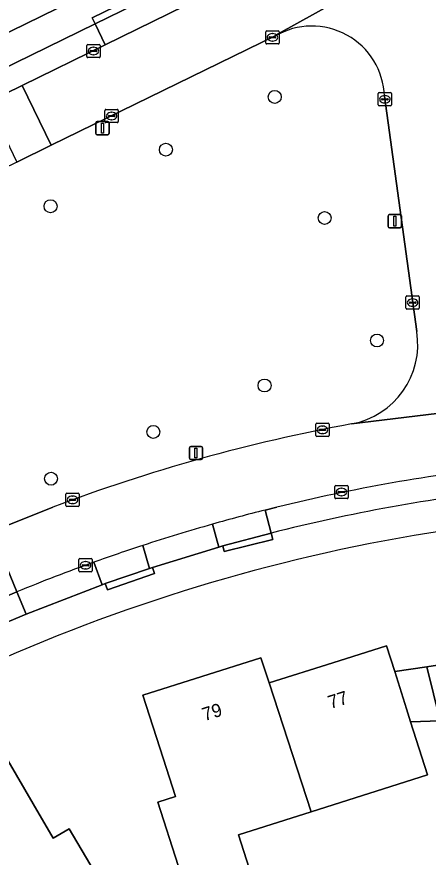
# Model space of a CAD drawing. Extents: x 160455 to 162082, y 388339 to 389736.
# Drawn here: x 161185.5 to 161216.5, y 388473.6 to 388537 of the extents above; entities that cross this region are included whole.
import ezdxf

# ---------------------------------------------------------------- set-up
doc = ezdxf.new("R2010")
doc.units = 0
for name, color, linetype in [('IMGEO_Boom', 7, 'Continuous'), ('IMGEO_Erf', 7, 'Continuous'), ('IMGEO_Groenvoorziening', 7, 'Continuous'), ('IMGEO_Kolk', 7, 'Continuous'), ('IMGEO_Lichtmast', 7, 'Continuous'), ('IMGEO_Pand', 7, 'Continuous'), ('IMGEO_Pand_nummerreeks', 7, 'Continuous'), ('IMGEO_Parkeervlak_open', 7, 'Continuous'), ('IMGEO_Rijbaan_lokaal_open', 7, 'Continuous'), ('IMGEO_Voetpad_open', 7, 'Continuous')]:
    doc.layers.add(name, color=color, linetype=linetype)

msp = doc.modelspace()

# ---------------------------------------------------------------- linework, layer by layer
at = {"layer": 'IMGEO_Boom'}
for centre in [(161204.917, 388530.948), (161196.712, 388526.965), (161188.015, 388522.7), (161208.68, 388521.812), (161212.626, 388512.57), (161204.151, 388509.178), (161195.764, 388505.68), (161188.05, 388502.144)]:
    msp.add_circle(centre, 0.489, dxfattribs=at)
at = {"layer": 'IMGEO_Erf'}
for points in [[(161145.1, 388516.373), (161158.897, 388523.139), (161235.077, 388560.416), (161235.97, 388563.018), (161226.878, 388581.857), (161219.055, 388597.624)], [(161197.628, 388472.977), (161196.11, 388477.741), (161197.443, 388478.166), (161196.493, 388481.058), (161194.985, 388485.825), (161203.867, 388488.634), (161204.485, 388486.741), (161209.303, 388488.268), (161213.34, 388489.548), (161213.959, 388487.595), (161216.39, 388487.962), (161218.824, 388488.33)], [(161217.399, 388483.881), (161215.161, 388483.802), (161216.422, 388479.809), (161207.659, 388477.017), (161202.191, 388475.275), (161203.814, 388470.182)]]:
    msp.add_lwpolyline(points, dxfattribs=at)
msp.add_lwpolyline([(161174.204, 388455.777), (161172.335, 388458.184), (161174.603, 388459.51), (161172.037, 388463.9), (161171.31, 388465.143), (161172.518, 388465.849), (161168.475, 388472.765), (161176.326, 388477.357), (161184.174, 388481.946), (161186.698, 388477.63), (161188.22, 388475.04), (161189.429, 388475.746), (161191.953, 388471.43), (161194.249, 388467.503), (161189.895, 388464.953), (161187.195, 388469.571), (161182.49, 388466.82), (161177.786, 388464.069), (161180.486, 388459.451)], close=True, dxfattribs=at)
msp.add_arc((161238.162, 388365.537), 134.266, 96.39138, 127.00008, dxfattribs=at)
at = {"layer": 'IMGEO_Groenvoorziening'}
for points in [[(161204.951, 388535.544), (161188.072, 388527.303), (161185.466, 388526.031), (161149.819, 388508.627)], [(161215.625, 388513.242), (161213.18, 388530.999)], [(161180.284, 388496.721), (161181.055, 388497.068), (161183.578, 388498.163), (161188.178, 388500)]]:
    msp.add_lwpolyline(points, dxfattribs=at)
for centre, radius, start, end in [((161207.714, 388530.825), 5.468, 1.82313, 120.35182), ((161209.598, 388512.282), 6.103, 280.36522, 9.04661), ((161234.541, 388377.249), 131.215, 100.47016, 110.69141)]:
    msp.add_arc(centre, radius, start, end, dxfattribs=at)
at = {"layer": 'IMGEO_Kolk'}
for p, q in [((161204.243, 388535.011), (161204.243, 388535.863)), ((161204.318, 388535.937), (161205.17, 388535.937)), ((161205.244, 388535.863), (161205.244, 388535.011)), ((161204.502, 388535.431), (161204.502, 388535.443)), ((161204.94, 388535.394), (161204.542, 388535.394)), ((161204.545, 388535.48), (161204.943, 388535.48)), ((161204.731, 388535.717), (161204.756, 388535.717)), ((161204.986, 388535.443), (161204.986, 388535.431)), ((161190.751, 388533.981), (161190.751, 388534.833)), ((161190.826, 388534.907), (161191.678, 388534.907)), ((161191.239, 388534.687), (161191.264, 388534.687)), ((161191.752, 388534.833), (161191.752, 388533.981)), ((161205.17, 388534.937), (161204.318, 388534.937)), ((161204.754, 388535.157), (161204.729, 388535.157)), ((161191.678, 388533.907), (161190.826, 388533.907)), ((161191.01, 388534.401), (161191.01, 388534.413)), ((161191.448, 388534.364), (161191.05, 388534.364)), ((161191.053, 388534.45), (161191.451, 388534.45)), ((161191.262, 388534.127), (161191.237, 388534.127)), ((161191.494, 388534.413), (161191.494, 388534.401)), ((161212.717, 388530.342), (161212.717, 388531.194)), ((161212.792, 388531.268), (161213.644, 388531.268)), ((161212.976, 388530.762), (161212.976, 388530.774)), ((161213.019, 388530.811), (161213.417, 388530.811)), ((161213.205, 388531.048), (161213.23, 388531.048)), ((161213.46, 388530.774), (161213.46, 388530.762)), ((161213.718, 388531.194), (161213.718, 388530.342)), ((161213.644, 388530.268), (161212.792, 388530.268)), ((161213.414, 388530.725), (161213.016, 388530.725)), ((161213.228, 388530.488), (161213.203, 388530.488)), ((161192.12, 388529.079), (161192.12, 388529.931)), ((161192.195, 388530.005), (161193.047, 388530.005)), ((161192.379, 388529.499), (161192.379, 388529.511)), ((161192.817, 388529.462), (161192.419, 388529.462)), ((161192.422, 388529.548), (161192.82, 388529.548)), ((161192.608, 388529.785), (161192.633, 388529.785)), ((161192.863, 388529.511), (161192.863, 388529.499)), ((161193.121, 388529.931), (161193.121, 388529.079)), ((161193.047, 388529.005), (161192.195, 388529.005)), ((161192.631, 388529.225), (161192.606, 388529.225)), ((161214.812, 388515.004), (161214.812, 388515.856)), ((161214.887, 388515.93), (161215.739, 388515.93)), ((161215.3, 388515.71), (161215.325, 388515.71)), ((161215.813, 388515.856), (161215.813, 388515.004)), ((161215.739, 388514.93), (161214.887, 388514.93)), ((161215.071, 388515.424), (161215.071, 388515.436)), ((161215.509, 388515.387), (161215.111, 388515.387)), ((161215.114, 388515.473), (161215.512, 388515.473)), ((161215.323, 388515.15), (161215.298, 388515.15)), ((161215.555, 388515.436), (161215.555, 388515.424)), ((161208.016, 388505.404), (161208.016, 388506.256)), ((161208.091, 388506.33), (161208.943, 388506.33)), ((161208.504, 388506.11), (161208.529, 388506.11)), ((161209.017, 388506.256), (161209.017, 388505.404)), ((161208.275, 388505.824), (161208.275, 388505.836)), ((161208.713, 388505.787), (161208.315, 388505.787)), ((161208.318, 388505.873), (161208.716, 388505.873)), ((161208.527, 388505.55), (161208.502, 388505.55)), ((161208.759, 388505.836), (161208.759, 388505.824)), ((161208.943, 388505.33), (161208.091, 388505.33)), ((161209.446, 388500.717), (161209.446, 388501.569)), ((161209.521, 388501.643), (161210.373, 388501.643)), ((161210.447, 388501.569), (161210.447, 388500.717)), ((161189.174, 388500.129), (161189.174, 388500.981)), ((161189.249, 388501.055), (161190.101, 388501.055)), ((161190.175, 388500.981), (161190.175, 388500.129)), ((161209.705, 388501.137), (161209.705, 388501.149)), ((161210.143, 388501.1), (161209.745, 388501.1)), ((161209.748, 388501.186), (161210.146, 388501.186)), ((161209.934, 388501.423), (161209.959, 388501.423)), ((161210.189, 388501.149), (161210.189, 388501.137)), ((161189.433, 388500.549), (161189.433, 388500.561)), ((161189.871, 388500.512), (161189.473, 388500.512)), ((161189.476, 388500.598), (161189.874, 388500.598)), ((161189.662, 388500.835), (161189.687, 388500.835)), ((161189.917, 388500.561), (161189.917, 388500.549)), ((161210.373, 388500.643), (161209.521, 388500.643)), ((161209.957, 388500.863), (161209.932, 388500.863)), ((161190.101, 388500.055), (161189.249, 388500.055)), ((161189.685, 388500.275), (161189.66, 388500.275)), ((161190.155, 388495.191), (161190.155, 388496.043)), ((161190.23, 388496.117), (161191.082, 388496.117)), ((161190.643, 388495.897), (161190.668, 388495.897)), ((161191.156, 388496.043), (161191.156, 388495.191)), ((161190.414, 388495.611), (161190.414, 388495.623)), ((161190.852, 388495.574), (161190.454, 388495.574)), ((161190.457, 388495.66), (161190.855, 388495.66)), ((161190.666, 388495.337), (161190.641, 388495.337)), ((161190.898, 388495.623), (161190.898, 388495.611)), ((161191.082, 388495.117), (161190.23, 388495.117))]:
    msp.add_line(p, q, dxfattribs=at)
for points in [[(161204.243, 388535.011), (161204.243, 388535.863)], [(161204.318, 388535.937), (161205.17, 388535.937)], [(161205.244, 388535.863), (161205.244, 388535.011)], [(161190.751, 388533.981), (161190.751, 388534.833)], [(161190.826, 388534.907), (161191.678, 388534.907)], [(161191.752, 388534.833), (161191.752, 388533.981)], [(161205.17, 388534.937), (161204.318, 388534.937)], [(161191.678, 388533.907), (161190.826, 388533.907)], [(161212.717, 388530.342), (161212.717, 388531.194)], [(161212.792, 388531.268), (161213.644, 388531.268)], [(161213.718, 388531.194), (161213.718, 388530.342)], [(161213.644, 388530.268), (161212.792, 388530.268)], [(161192.12, 388529.079), (161192.12, 388529.931)], [(161192.195, 388530.005), (161193.047, 388530.005)], [(161193.121, 388529.931), (161193.121, 388529.079)], [(161193.047, 388529.005), (161192.195, 388529.005)], [(161214.812, 388515.004), (161214.812, 388515.856)], [(161214.887, 388515.93), (161215.739, 388515.93)], [(161215.813, 388515.856), (161215.813, 388515.004)], [(161215.739, 388514.93), (161214.887, 388514.93)], [(161208.016, 388505.404), (161208.016, 388506.256)], [(161208.091, 388506.33), (161208.943, 388506.33)], [(161209.017, 388506.256), (161209.017, 388505.404)], [(161208.943, 388505.33), (161208.091, 388505.33)], [(161209.446, 388500.717), (161209.446, 388501.569)], [(161209.521, 388501.643), (161210.373, 388501.643)], [(161210.447, 388501.569), (161210.447, 388500.717)], [(161189.174, 388500.129), (161189.174, 388500.981)], [(161189.249, 388501.055), (161190.101, 388501.055)], [(161190.175, 388500.981), (161190.175, 388500.129)], [(161210.373, 388500.643), (161209.521, 388500.643)], [(161190.101, 388500.055), (161189.249, 388500.055)], [(161190.155, 388495.191), (161190.155, 388496.043)], [(161190.23, 388496.117), (161191.082, 388496.117)], [(161191.156, 388496.043), (161191.156, 388495.191)], [(161191.082, 388495.117), (161190.23, 388495.117)]]:
    msp.add_lwpolyline(points, dxfattribs=at)
for centre, radius, start, end in [((161204.32, 388535.861), 0.0765, 91.55205, 178.44795), ((161204.32, 388535.861), 0.0765, 91.55205, 178.44795), ((161205.168, 388535.861), 0.0765, 1.55205, 88.44795), ((161205.168, 388535.861), 0.0765, 1.55205, 88.44795), ((161204.542, 388535.44), 0.0403, 85.87752, 175.75265), ((161204.539, 388535.43), 0.0366, 178.93798, 274.71019), ((161204.943, 388535.437), 0.043, 264.86636, 352.45326), ((161204.947, 388535.442), 0.0386, 1.73085, 96.63898), ((161190.828, 388534.831), 0.0765, 91.55205, 178.44795), ((161190.828, 388534.831), 0.0765, 91.55205, 178.44795), ((161191.676, 388534.831), 0.0765, 1.55205, 88.44795), ((161191.676, 388534.831), 0.0765, 1.55205, 88.44795), ((161204.32, 388535.013), 0.0765, 181.55205, 268.44795), ((161204.32, 388535.013), 0.0765, 181.55205, 268.44795), ((161205.168, 388535.013), 0.0765, 271.55205, 358.44795), ((161205.168, 388535.013), 0.0765, 271.55205, 358.44795), ((161190.828, 388533.983), 0.0765, 181.55205, 268.44795), ((161190.828, 388533.983), 0.0765, 181.55205, 268.44795), ((161191.05, 388534.41), 0.0403, 85.87752, 175.75265), ((161191.047, 388534.4), 0.0366, 178.93798, 274.71019), ((161191.451, 388534.407), 0.043, 264.86636, 352.45326), ((161191.455, 388534.412), 0.0386, 1.73085, 96.63898), ((161191.676, 388533.983), 0.0765, 271.55205, 358.44795), ((161191.676, 388533.983), 0.0765, 271.55205, 358.44795), ((161212.794, 388531.192), 0.0765, 91.55205, 178.44795), ((161212.794, 388531.192), 0.0765, 91.55205, 178.44795), ((161213.016, 388530.771), 0.0403, 85.87752, 175.75265), ((161213.013, 388530.761), 0.0366, 178.93798, 274.71019), ((161213.417, 388530.768), 0.043, 264.86636, 352.45326), ((161213.421, 388530.773), 0.0386, 1.73085, 96.63898), ((161213.642, 388531.192), 0.0765, 1.55205, 88.44795), ((161213.642, 388531.192), 0.0765, 1.55205, 88.44795), ((161212.794, 388530.344), 0.0765, 181.55205, 268.44795), ((161212.794, 388530.344), 0.0765, 181.55205, 268.44795), ((161213.642, 388530.344), 0.0765, 271.55205, 358.44795), ((161213.642, 388530.344), 0.0765, 271.55205, 358.44795), ((161192.197, 388529.929), 0.0765, 91.55205, 178.44795), ((161192.197, 388529.929), 0.0765, 91.55205, 178.44795), ((161192.419, 388529.508), 0.0403, 85.87752, 175.75265), ((161192.416, 388529.498), 0.0366, 178.93798, 274.71019), ((161192.82, 388529.505), 0.043, 264.86636, 352.45326), ((161192.824, 388529.51), 0.0386, 1.73085, 96.63898), ((161193.045, 388529.929), 0.0765, 1.55205, 88.44795), ((161193.045, 388529.929), 0.0765, 1.55205, 88.44795), ((161192.197, 388529.081), 0.0765, 181.55205, 268.44795), ((161192.197, 388529.081), 0.0765, 181.55205, 268.44795), ((161193.045, 388529.081), 0.0765, 271.55205, 358.44795), ((161193.045, 388529.081), 0.0765, 271.55205, 358.44795), ((161214.889, 388515.854), 0.0765, 91.55205, 178.44795), ((161214.889, 388515.854), 0.0765, 91.55205, 178.44795), ((161215.737, 388515.854), 0.0765, 1.55205, 88.44795), ((161215.737, 388515.854), 0.0765, 1.55205, 88.44795), ((161214.889, 388515.006), 0.0765, 181.55205, 268.44795), ((161214.889, 388515.006), 0.0765, 181.55205, 268.44795), ((161215.111, 388515.433), 0.0403, 85.87752, 175.75265), ((161215.108, 388515.423), 0.0366, 178.93798, 274.71019), ((161215.512, 388515.43), 0.043, 264.86636, 352.45326), ((161215.516, 388515.435), 0.0386, 1.73085, 96.63898), ((161215.737, 388515.006), 0.0765, 271.55205, 358.44795), ((161215.737, 388515.006), 0.0765, 271.55205, 358.44795), ((161208.093, 388506.254), 0.0765, 91.55205, 178.44795), ((161208.093, 388506.254), 0.0765, 91.55205, 178.44795), ((161208.941, 388506.254), 0.0765, 1.55205, 88.44795), ((161208.941, 388506.254), 0.0765, 1.55205, 88.44795), ((161208.093, 388505.406), 0.0765, 181.55205, 268.44795), ((161208.093, 388505.406), 0.0765, 181.55205, 268.44795), ((161208.315, 388505.833), 0.0403, 85.87752, 175.75265), ((161208.312, 388505.823), 0.0366, 178.93798, 274.71019), ((161208.716, 388505.83), 0.043, 264.86636, 352.45326), ((161208.72, 388505.835), 0.0386, 1.73085, 96.63898), ((161208.941, 388505.406), 0.0765, 271.55205, 358.44795), ((161208.941, 388505.406), 0.0765, 271.55205, 358.44795), ((161209.523, 388501.567), 0.0765, 91.55205, 178.44795), ((161209.523, 388501.567), 0.0765, 91.55205, 178.44795), ((161210.371, 388501.567), 0.0765, 1.55205, 88.44795), ((161210.371, 388501.567), 0.0765, 1.55205, 88.44795), ((161189.251, 388500.979), 0.0765, 91.55205, 178.44795), ((161189.251, 388500.979), 0.0765, 91.55205, 178.44795), ((161190.099, 388500.979), 0.0765, 1.55205, 88.44795), ((161190.099, 388500.979), 0.0765, 1.55205, 88.44795), ((161209.745, 388501.146), 0.0403, 85.87752, 175.75265), ((161209.742, 388501.136), 0.0366, 178.93798, 274.71019), ((161210.146, 388501.143), 0.043, 264.86636, 352.45326), ((161210.15, 388501.148), 0.0386, 1.73085, 96.63898), ((161189.473, 388500.558), 0.0403, 85.87752, 175.75265), ((161189.47, 388500.548), 0.0366, 178.93798, 274.71019), ((161189.874, 388500.555), 0.043, 264.86636, 352.45326), ((161189.878, 388500.56), 0.0386, 1.73085, 96.63898), ((161209.523, 388500.719), 0.0765, 181.55205, 268.44795), ((161209.523, 388500.719), 0.0765, 181.55205, 268.44795), ((161210.371, 388500.719), 0.0765, 271.55205, 358.44795), ((161210.371, 388500.719), 0.0765, 271.55205, 358.44795), ((161189.251, 388500.131), 0.0765, 181.55205, 268.44795), ((161189.251, 388500.131), 0.0765, 181.55205, 268.44795), ((161190.099, 388500.131), 0.0765, 271.55205, 358.44795), ((161190.099, 388500.131), 0.0765, 271.55205, 358.44795), ((161190.232, 388496.041), 0.0765, 91.55205, 178.44795), ((161190.232, 388496.041), 0.0765, 91.55205, 178.44795), ((161191.08, 388496.041), 0.0765, 1.55205, 88.44795), ((161191.08, 388496.041), 0.0765, 1.55205, 88.44795), ((161190.454, 388495.62), 0.0403, 85.87752, 175.75265), ((161190.451, 388495.61), 0.0366, 178.93798, 274.71019), ((161190.855, 388495.617), 0.043, 264.86636, 352.45326), ((161190.859, 388495.622), 0.0386, 1.73085, 96.63898), ((161190.232, 388495.193), 0.0765, 181.55205, 268.44795), ((161190.232, 388495.193), 0.0765, 181.55205, 268.44795), ((161191.08, 388495.193), 0.0765, 271.55205, 358.44795), ((161191.08, 388495.193), 0.0765, 271.55205, 358.44795)]:
    msp.add_arc(centre, radius, start, end, dxfattribs=at)
for centre, major_axis, ratio, start_param, end_param in [((161204.73, 388535.437), (-0.387, 0.002), 0.722429, 4.712389, 7.853982), ((161204.755, 388535.437), (-0.39, 0.002), 0.717154, 1.570796, 4.712389), ((161191.238, 388534.407), (-0.387, 0.002), 0.722429, 4.712389, 7.853982), ((161191.263, 388534.407), (-0.39, 0.002), 0.717154, 1.570796, 4.712389), ((161213.204, 388530.768), (-0.387, 0.002), 0.722429, 4.712389, 7.853982), ((161213.229, 388530.768), (-0.39, 0.002), 0.717154, 1.570796, 4.712389), ((161192.607, 388529.505), (-0.387, 0.002), 0.722429, 4.712389, 7.853982), ((161192.632, 388529.505), (-0.39, 0.002), 0.717154, 1.570796, 4.712389), ((161215.299, 388515.43), (-0.387, 0.002), 0.722429, 4.712389, 7.853982), ((161215.324, 388515.43), (-0.39, 0.002), 0.717154, 1.570796, 4.712389), ((161208.503, 388505.83), (-0.387, 0.002), 0.722429, 4.712389, 7.853982), ((161208.528, 388505.83), (-0.39, 0.002), 0.717154, 1.570796, 4.712389), ((161209.933, 388501.143), (-0.387, 0.002), 0.722429, 4.712389, 7.853982), ((161209.958, 388501.143), (-0.39, 0.002), 0.717154, 1.570796, 4.712389), ((161189.661, 388500.555), (-0.387, 0.002), 0.722429, 4.712389, 7.853982), ((161189.686, 388500.555), (-0.39, 0.002), 0.717154, 1.570796, 4.712389), ((161190.642, 388495.617), (-0.387, 0.002), 0.722429, 4.712389, 7.853982), ((161190.667, 388495.617), (-0.39, 0.002), 0.717154, 1.570796, 4.712389)]:
    msp.add_ellipse(centre, major_axis=major_axis, ratio=ratio, start_param=start_param, end_param=end_param, dxfattribs=at)
at = {"layer": 'IMGEO_Lichtmast'}
for p, q in [((161191.436, 388528.187), (161191.436, 388528.987)), ((161191.436, 388528.987), (161191.436, 388528.187)), ((161191.536, 388529.087), (161192.326, 388529.087)), ((161192.326, 388529.087), (161191.536, 388529.087)), ((161192.426, 388528.987), (161192.426, 388528.187)), ((161192.426, 388528.187), (161192.426, 388528.987)), ((161192.326, 388528.087), (161191.536, 388528.087)), ((161191.536, 388528.087), (161192.326, 388528.087)), ((161213.473, 388521.164), (161213.473, 388521.964)), ((161213.473, 388521.964), (161213.473, 388521.164)), ((161213.573, 388522.064), (161214.363, 388522.064)), ((161214.363, 388522.064), (161213.573, 388522.064)), ((161214.463, 388521.964), (161214.463, 388521.164)), ((161214.463, 388521.164), (161214.463, 388521.964)), ((161214.363, 388521.064), (161213.573, 388521.064)), ((161213.573, 388521.064), (161214.363, 388521.064)), ((161198.482, 388503.686), (161198.482, 388504.486)), ((161198.482, 388504.486), (161198.482, 388503.686)), ((161198.582, 388504.586), (161199.372, 388504.586)), ((161199.372, 388504.586), (161198.582, 388504.586)), ((161199.472, 388504.486), (161199.472, 388503.686)), ((161199.472, 388503.686), (161199.472, 388504.486)), ((161199.372, 388503.586), (161198.582, 388503.586)), ((161198.582, 388503.586), (161199.372, 388503.586))]:
    msp.add_line(p, q, dxfattribs=at)
for points in [[(161191.856, 388528.962), (161192.006, 388528.962), (161192.006, 388528.212), (161191.856, 388528.212), (161191.856, 388528.962)], [(161213.893, 388521.939), (161214.043, 388521.939), (161214.043, 388521.189), (161213.893, 388521.189), (161213.893, 388521.939)], [(161198.902, 388504.461), (161199.052, 388504.461), (161199.052, 388503.711), (161198.902, 388503.711), (161198.902, 388504.461)]]:
    msp.add_lwpolyline(points, dxfattribs=at)
for centre, start, end in [((161191.536, 388528.987), 90, 180), ((161191.536, 388528.987), 90, 180), ((161192.326, 388528.987), 0, 90), ((161192.326, 388528.987), 360, 90), ((161191.536, 388528.187), 180, 270), ((161191.536, 388528.187), 180, 270), ((161192.326, 388528.187), 270, 0), ((161192.326, 388528.187), 270, 0), ((161213.573, 388521.964), 90, 180), ((161213.573, 388521.964), 90, 180), ((161214.363, 388521.964), 0, 90), ((161214.363, 388521.964), 360, 90), ((161213.573, 388521.164), 180, 270), ((161213.573, 388521.164), 180, 270), ((161214.363, 388521.164), 270, 0), ((161214.363, 388521.164), 270, 0), ((161198.582, 388504.486), 90, 180), ((161198.582, 388504.486), 90, 180), ((161199.372, 388504.486), 0, 90), ((161199.372, 388504.486), 360, 90), ((161198.582, 388503.686), 180, 270), ((161198.582, 388503.686), 180, 270), ((161199.372, 388503.686), 270, 0), ((161199.372, 388503.686), 270, 0)]:
    msp.add_arc(centre, 0.1, start, end, dxfattribs=at)
at = {"layer": 'IMGEO_Pand'}
for points in [[(161215.161, 388483.802), (161214.851, 388484.783), (161213.959, 388487.595), (161213.34, 388489.548), (161209.303, 388488.268), (161204.485, 388486.741), (161207.659, 388477.017), (161216.422, 388479.809)], [(161207.659, 388477.017), (161204.485, 388486.741), (161203.867, 388488.634), (161194.985, 388485.825), (161196.493, 388481.058), (161197.443, 388478.166), (161196.11, 388477.741), (161197.628, 388472.977), (161199.006, 388468.65), (161203.814, 388470.182), (161202.191, 388475.275)], [(161218.824, 388488.33), (161216.39, 388487.962), (161217.399, 388483.881), (161217.772, 388482.371), (161219.578, 388482.435), (161219.225, 388485.299)], [(161216.39, 388487.962), (161213.959, 388487.595), (161214.851, 388484.783), (161215.161, 388483.802), (161217.399, 388483.881)], [(161182.49, 388466.82), (161187.195, 388469.571), (161189.895, 388464.953), (161194.249, 388467.503), (161191.953, 388471.43), (161189.429, 388475.746), (161188.22, 388475.04), (161186.698, 388477.63), (161184.174, 388481.946), (161176.326, 388477.357)]]:
    msp.add_lwpolyline(points, close=True, dxfattribs=at)
at = {"layer": 'IMGEO_Parkeervlak_open'}
for points in [[(161198.139, 388537.809), (161197.361, 388539.402), (161191.369, 388536.451), (161192.14, 388534.875)], [(161191.369, 388536.451), (161180.514, 388531.148), (161181.286, 388529.568), (161183.275, 388530.541), (161185.88, 388531.814), (161192.14, 388534.875)], [(161182.946, 388492.544), (161183.649, 388490.863), (161186.18, 388491.936), (161185.479, 388493.614)]]:
    msp.add_lwpolyline(points, close=True, dxfattribs=at)
for points in [[(161200.231, 388498.718), (161200.696, 388496.979), (161201.008, 388497.074), (161204.648, 388498.048), (161204.186, 388499.777)], [(161205.083, 388500), (161204.186, 388499.777), (161204.648, 388498.048)], [(161194.964, 388497.11), (161195.468, 388495.379), (161195.703, 388495.459), (161200.696, 388496.979), (161200.231, 388498.718)], [(161191.285, 388495.847), (161191.905, 388494.149), (161192.141, 388494.24), (161195.468, 388495.379), (161194.964, 388497.11)], [(161191.905, 388494.149), (161191.285, 388495.847)], [(161185.479, 388493.614), (161186.18, 388491.936), (161191.905, 388494.149)]]:
    msp.add_lwpolyline(points, dxfattribs=at)
for centre, radius, start, end in [((161237.872, 388365.986), 137.966, 96.37772, 103.74828), ((161237.847, 388367.003), 135.181, 96.41093, 100.31396), ((161237.671, 388366.807), 137.122, 104.13458, 105.84544), ((161238.058, 388365.778), 136.424, 100.30915, 104.17597), ((161241.044, 388355.607), 148.817, 105.9171, 108.03746), ((161236.278, 388370.776), 132.918, 108.10894, 109.78573), ((161238.499, 388364.423), 139.647, 109.76062, 112.31308)]:
    msp.add_arc(centre, radius, start, end, dxfattribs=at)
at = {"layer": 'IMGEO_Rijbaan_lokaal_open'}
for points in [[(161235.159, 388551.277), (161233.183, 388554.947), (161233.042, 388554.878), (161217.285, 388547.172), (161213.807, 388545.471), (161211.679, 388544.43), (161208.376, 388542.815), (161198.139, 388537.809), (161192.14, 388534.875), (161185.88, 388531.814), (161188.072, 388527.303), (161204.951, 388535.544), (161205.171, 388535.693), (161219.698, 388543.775), (161220.36, 388544.039)], [(161188.072, 388527.303), (161185.88, 388531.814), (161183.275, 388530.541), (161185.466, 388526.031)], [(161181.055, 388497.068), (161182.946, 388492.544), (161185.479, 388493.614), (161183.578, 388498.163)]]:
    msp.add_lwpolyline(points, close=True, dxfattribs=at)
for points in [[(161220.36, 388544.039), (161219.698, 388543.775), (161205.171, 388535.693), (161204.951, 388535.544)], [(161213.18, 388530.999), (161215.625, 388513.242)], [(161210.696, 388506.279), (161226.268, 388508.162)], [(161226.268, 388508.162), (161210.696, 388506.279)], [(161188.178, 388500), (161183.578, 388498.163), (161185.479, 388493.614)], [(161204.186, 388499.777), (161205.083, 388500)]]:
    msp.add_lwpolyline(points, dxfattribs=at)
for centre, radius, start, end in [((161207.714, 388530.825), 5.468, 1.82313, 120.35182), ((161209.598, 388512.282), 6.103, 280.36522, 9.04661), ((161234.541, 388377.249), 131.215, 100.47016, 110.69141), ((161237.872, 388365.986), 137.966, 96.37772, 103.74828), ((161237.671, 388366.807), 137.122, 104.13458, 105.84544), ((161241.044, 388355.607), 148.817, 105.9171, 108.03746), ((161236.278, 388370.776), 132.918, 108.10894, 109.78573), ((161238.499, 388364.423), 139.647, 109.76062, 112.31308)]:
    msp.add_arc(centre, radius, start, end, dxfattribs=at)
at = {"layer": 'IMGEO_Voetpad_open'}
for points in [[(161235.97, 388563.018), (161235.077, 388560.416), (161158.897, 388523.139), (161145.1, 388516.373)], [(161151.335, 388516.918), (161159.885, 388521.063), (161159.659, 388521.526), (161163.192, 388523.257), (161163.411, 388522.808), (161176.947, 388529.423), (161176.73, 388529.873), (161180.297, 388531.598), (161180.514, 388531.148), (161191.369, 388536.451), (161191.149, 388536.899), (161197.358, 388539.957), (161197.578, 388539.509), (161207.603, 388544.397)], [(161204.648, 388498.048), (161204.769, 388497.563), (161201.113, 388496.651), (161201.008, 388497.074), (161200.696, 388496.979), (161195.703, 388495.459), (161195.861, 388495.006), (161192.305, 388493.768), (161192.141, 388494.24), (161191.905, 388494.149), (161186.18, 388491.936), (161183.649, 388490.863), (161180.588, 388489.487), (161180.813, 388489.007), (161177.382, 388487.394), (161177.17, 388487.846), (161176.861, 388487.692)]]:
    msp.add_lwpolyline(points, dxfattribs=at)
for points in [[(161197.361, 388539.402), (161197.578, 388539.509), (161197.358, 388539.957), (161191.149, 388536.899), (161191.369, 388536.451)], [(161201.008, 388497.074), (161201.113, 388496.651), (161204.769, 388497.563), (161204.648, 388498.048)], [(161195.861, 388495.006), (161195.703, 388495.459), (161195.468, 388495.379), (161192.141, 388494.24), (161192.305, 388493.768)]]:
    msp.add_lwpolyline(points, close=True, dxfattribs=at)
for centre, radius, start, end in [((161237.847, 388367.003), 135.181, 96.41093, 100.31396), ((161238.058, 388365.778), 136.424, 100.30915, 104.17597), ((161238.162, 388365.537), 134.266, 96.39138, 127.00008)]:
    msp.add_arc(centre, radius, start, end, dxfattribs=at)

# ---------------------------------------------------------------- texts
at = {"layer": 'IMGEO_Pand_nummerreeks'}
for s, rotation, p in [('77', 17.5898, (161209.117, 388484.769)), ('79', 17.54996, (161199.626, 388483.853))]:
    msp.add_text(s, height=1, rotation=rotation, dxfattribs=at).set_placement(p)

doc.saveas('drawing.dxf')
